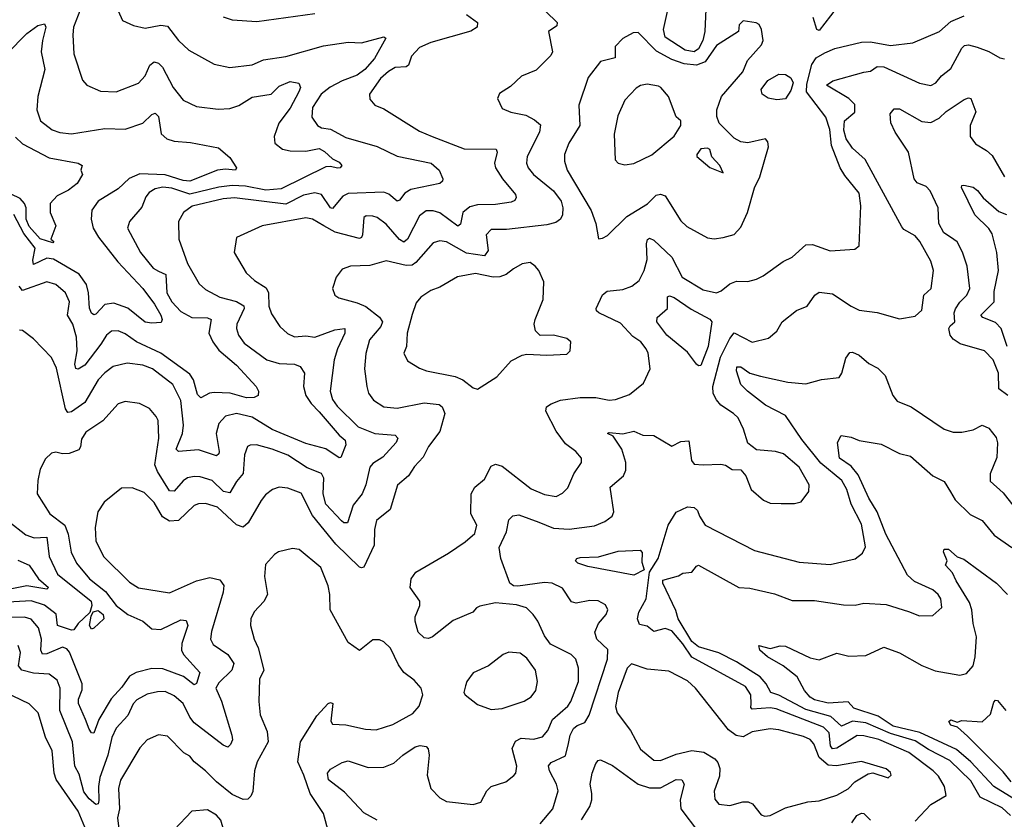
# Model space of a CAD drawing. Extents: x 1954683 to 2060285, y 904798 to 1016299.
# Tile 430 of 472: x 2023113 to 2027525, y 1002638 to 1006218. Entities that reach past the tile are written whole.
import ezdxf

# ---------------------------------------------------------------- set-up
doc = ezdxf.new("R2010")
doc.units = 0

msp = doc.modelspace()

# ---------------------------------------------------------------- linework, layer by layer
at = {"layer": '0CON10XD'}
for points in [[(2025470.9, 1006255), (2025521.4, 1006205), (2025519.5, 1006190.5), (2025483.1, 1006165), (2025501.1, 1006075), (2025492.8, 1006057.2), (2025427.1, 1005992.9), (2025361.2, 1005965), (2025311.7, 1005918.3), (2025263, 1005887), (2025254, 1005865), (2025275, 1005821.2), (2025314.3, 1005804.3), (2025380.2, 1005790.2), (2025420.2, 1005770.2), (2025446.9, 1005746.9), (2025442.7, 1005715), (2025387.3, 1005605), (2025383.6, 1005575), (2025391.2, 1005555), (2025414.6, 1005525), (2025505, 1005451.2), (2025539.2, 1005405), (2025547.4, 1005375), (2025545.7, 1005344.3), (2025535.7, 1005324.3), (2025515, 1005310.4), (2025475, 1005299.4), (2025295, 1005278.7), (2025225, 1005279.1), (2025203.1, 1005255), (2025212.6, 1005185), (2025195, 1005160.9), (2025115, 1005172.9), (2025025, 1005223.1), (2024995, 1005228.7), (2024965, 1005219.1), (2024888.8, 1005131.2), (2024871.2, 1005118.8), (2024845, 1005117.4), (2024755, 1005138.8), (2024682.7, 1005117.3), (2024595, 1005114.4), (2024558.3, 1005101.7), (2024531.2, 1005065), (2024514, 1005015), (2024524.4, 1004984.4), (2024542.4, 1004972.4), (2024625, 1004950.4), (2024663.5, 1004933.5), (2024725.6, 1004885.6), (2024738, 1004865), (2024731.3, 1004845), (2024680.7, 1004785), (2024663.8, 1004723.8), (2024657.7, 1004655), (2024667.9, 1004575), (2024675.9, 1004545.9), (2024697.8, 1004515), (2024745, 1004485.4), (2024805, 1004478.9), (2024925, 1004502.2), (2024992, 1004495), (2025005.5, 1004485), (2025017.5, 1004455), (2024995.8, 1004374.2), (2024945, 1004306.9), (2024920.5, 1004259.5), (2024881.8, 1004218.2), (2024855.5, 1004175), (2024806.1, 1004133.9), (2024773.8, 1004025), (2024711.1, 1003975), (2024703.1, 1003935), (2024700.8, 1003865), (2024655, 1003767.3), (2024645, 1003763.2), (2024635, 1003767.3), (2024529.6, 1003869.6), (2024425, 1003998.8), (2024375, 1004098.8), (2024315, 1004120.9), (2024275.5, 1004124.5), (2024246.2, 1004115), (2024215, 1004090), (2024195, 1004065.7), (2024137.1, 1003965), (2024115, 1003946.2), (2024085, 1003955.9), (2023999.6, 1004035), (2023945, 1004052.5), (2023915, 1004050.7), (2023895, 1004042.3), (2023825, 1003975.9), (2023785, 1003972.2), (2023752.6, 1003992.6), (2023715, 1004056.2), (2023670.6, 1004100.6), (2023617.3, 1004122.7), (2023569.1, 1004120.9), (2023491.6, 1004058.4), (2023462.5, 1004015), (2023451.5, 1003945), (2023453.8, 1003885), (2023488.6, 1003815), (2023605, 1003700), (2023645, 1003674.3), (2023785, 1003651.5), (2023905, 1003706.1), (2023965, 1003720.9), (2024009.6, 1003709.6), (2024027.5, 1003685), (2024024.6, 1003655), (2023972, 1003478), (2023968.8, 1003445), (2023980.3, 1003420.3), (2024045.5, 1003375), (2024072.5, 1003335), (2024063.9, 1003305), (2024005, 1003248.5), (2023991.3, 1003225), (2024016.6, 1003166.6), (2024063.4, 1003015), (2024066.4, 1002993.6), (2024057.8, 1002972.2), (2024045, 1002961.4), (2024025, 1002970), (2023895, 1003070), (2023875.3, 1003095), (2023845, 1003156.4), (2023805, 1003191.2), (2023765, 1003209.3), (2023731.3, 1003208.7), (2023685, 1003198.8), (2023637.7, 1003172.3), (2023622, 1003155), (2023597.1, 1003102.9), (2023544.8, 1003045.2), (2023526, 1003004), (2023507.5, 1002925), (2023471.7, 1002825), (2023466, 1002785), (2023468.3, 1002721.8), (2023465, 1002706.7), (2023455, 1002704.4), (2023425, 1002729.7), (2023400.9, 1002760.9), (2023379.8, 1002839.8), (2023360, 1002875), (2023350.2, 1002985), (2023293.5, 1003125), (2023294.1, 1003225), (2023281.5, 1003261.5), (2023245, 1003288.2), (2023175, 1003291.9), (2023122.2, 1003305), (2023107.5, 1003325), (2023117.2, 1003385), (2023105.8, 1003415.8)], [(2023385, 1006265.6), (2023353.9, 1006185), (2023350.9, 1006150.9), (2023355.5, 1006065), (2023395, 1005946.7), (2023414.3, 1005924.3), (2023475, 1005897.5), (2023545, 1005895.6), (2023645, 1005933.5), (2023675, 1005966.9), (2023696.4, 1006015), (2023715, 1006029.1), (2023735, 1006022.9), (2023753.2, 1006005), (2023801.1, 1005915), (2023845, 1005858.1), (2023905, 1005829.1), (2024002.6, 1005817.4), (2024055, 1005820.4), (2024095, 1005834.7), (2024155, 1005871.2), (2024240.6, 1005885), (2024275, 1005920.6), (2024325, 1005940.9), (2024364.2, 1005934.2), (2024371.4, 1005915), (2024364.5, 1005895), (2024325, 1005821.8), (2024274.1, 1005755), (2024253.8, 1005695), (2024256.9, 1005665), (2024291.2, 1005638.8), (2024325, 1005631.3), (2024395, 1005628.9), (2024455, 1005640.7), (2024478.5, 1005628.5), (2024515, 1005594.4), (2024545, 1005580.4), (2024556.7, 1005565), (2024548.8, 1005555), (2024536.8, 1005553.2), (2024505, 1005561.5), (2024485, 1005559.5), (2024285, 1005461.5), (2024215.4, 1005454.6), (2024125, 1005472.6), (2024065, 1005475.6), (2024005, 1005468.4), (2023875, 1005437.3), (2023795, 1005463.1), (2023755, 1005468), (2023719.5, 1005460.5), (2023692.7, 1005445), (2023678.5, 1005425), (2023660.9, 1005379.1), (2023605.6, 1005315), (2023596.5, 1005285), (2023654.5, 1005175), (2023710.9, 1005105), (2023735, 1005092.8), (2023767.7, 1005077.7), (2023771.8, 1004995), (2023795, 1004954.7), (2023835, 1004912), (2023885, 1004885.3), (2023955, 1004883.6), (2023970.4, 1004875), (2023961.2, 1004815), (2023978.2, 1004775), (2024005, 1004738), (2024085, 1004671.1), (2024172, 1004575), (2024182.5, 1004555), (2024182, 1004535), (2024163.5, 1004526.5), (2024130, 1004525), (2024056.2, 1004546.2), (2023985, 1004548.9), (2023964.1, 1004545.9), (2023925, 1004525.7), (2023910.1, 1004540.1), (2023892.5, 1004605), (2023875, 1004631.2), (2023745.3, 1004725), (2023636, 1004776), (2023585, 1004812), (2023555, 1004824.6), (2023525, 1004822.9), (2023502.3, 1004805), (2023476.8, 1004765), (2023405, 1004671.4), (2023375, 1004653.8), (2023365, 1004655.7), (2023360.5, 1004675), (2023370.9, 1004735), (2023367.2, 1004797.2), (2023350.5, 1004855), (2023327.3, 1004895), (2023336.6, 1004955), (2023318.9, 1004995), (2023275, 1005032.5), (2023235, 1005043.8), (2023125, 1005005.3), (2023111.5, 1005025)], [(2023555, 1006257.5), (2023573.8, 1006215), (2023622.5, 1006192.5), (2023675, 1006180), (2023745, 1006194.1), (2023775, 1006188.9), (2023824.7, 1006124.7), (2023871.4, 1006081.4), (2023985, 1006018.9), (2024054.5, 1006004.5), (2024155, 1006015.5), (2024205, 1006037.7), (2024305, 1006053.9), (2024475, 1006100.6), (2024585, 1006117.8), (2024645, 1006115.3), (2024745, 1006140.8), (2024753.8, 1006135), (2024702.5, 1006045), (2024659.6, 1005995), (2024625, 1005970.4), (2024557.7, 1005945), (2024504.1, 1005915.9), (2024463.5, 1005885), (2024424.7, 1005825), (2024422.1, 1005782.1), (2024448.1, 1005745), (2024465, 1005734.6), (2024505, 1005727.5), (2024575, 1005690.9), (2024715, 1005650.9), (2024805, 1005606.9), (2024957.5, 1005575), (2024992, 1005545), (2025009.2, 1005505), (2025008, 1005495), (2024995, 1005484.3), (2024865, 1005458.2), (2024839, 1005441), (2024815, 1005409.4), (2024805, 1005405.6), (2024766.7, 1005436.7), (2024745, 1005446.2), (2024585, 1005440.3), (2024561.4, 1005428.6), (2024515, 1005372.5), (2024505, 1005375.5), (2024465.5, 1005435.5), (2024435, 1005442.2), (2024385, 1005432.4), (2024305, 1005392.3), (2024075, 1005420.2), (2024025, 1005416.1), (2023886.2, 1005383.8), (2023847.1, 1005355), (2023824.3, 1005315), (2023825.6, 1005235), (2023865, 1005125.8), (2023916.9, 1005035), (2023945, 1005010.5), (2024010, 1004975), (2024085, 1004956.2), (2024117.1, 1004937.1), (2024118.6, 1004925), (2024086.7, 1004855), (2024084.7, 1004835), (2024093.8, 1004805), (2024119.1, 1004769.1), (2024220, 1004695), (2024275, 1004678.6), (2024345, 1004675.8), (2024369.4, 1004665), (2024389.8, 1004635), (2024384.7, 1004575), (2024395.6, 1004535.6), (2024419.5, 1004499.5), (2024455, 1004462), (2024545, 1004357.8), (2024571.8, 1004335), (2024574.6, 1004315), (2024551.7, 1004258.3), (2024545, 1004256.7), (2024485, 1004296.2), (2024395, 1004321.2), (2024245, 1004383.9), (2024155, 1004438.4), (2024085, 1004455.3), (2024035, 1004443.2), (2024005, 1004410.6), (2023994.1, 1004365), (2024006.7, 1004285), (2024005, 1004274.2), (2023995, 1004265.6), (2023915, 1004291.8), (2023824, 1004284), (2023814.7, 1004295), (2023842.3, 1004365), (2023847.7, 1004402.3), (2023835, 1004512.9), (2023799.1, 1004585), (2023708.5, 1004655), (2023665, 1004671), (2023595, 1004679.7), (2023531.9, 1004665), (2023495, 1004637.5), (2023464.6, 1004605), (2023405.2, 1004504.8), (2023345, 1004462.1), (2023329.1, 1004459.1), (2023318.8, 1004475), (2023278.5, 1004658.5), (2023255.7, 1004705), (2023175, 1004788.8), (2023125, 1004826.7), (2023111.7, 1004828.3)], [(2026187.8, 1006265), (2026183.5, 1006165), (2026174.3, 1006125.7), (2026155, 1006087.2), (2026135, 1006074.8), (2026095, 1006081), (2026005, 1006140), (2025997.4, 1006175), (2026016.3, 1006255)], [(2026771.5, 1006268.5), (2026695, 1006170), (2026684.1, 1006174.1), (2026667.8, 1006227.8)], [(2025115, 1006241.1), (2025165, 1006206.2), (2025163.3, 1006185), (2025135, 1006166.2), (2024955, 1006116.5), (2024905, 1006093.1), (2024868, 1006055), (2024855, 1006014.4), (2024845, 1006007.7), (2024795.7, 1006004.3), (2024765, 1005985.9), (2024730.4, 1005955), (2024680, 1005885), (2024682.1, 1005862.1), (2024703.8, 1005835), (2024745, 1005819.4), (2024905, 1005719.5), (2024960.8, 1005695), (2025105, 1005639.3), (2025248.2, 1005638.2), (2025251.8, 1005625), (2025240.8, 1005575), (2025244.6, 1005555), (2025276.1, 1005505), (2025334.5, 1005435), (2025337.8, 1005422.2), (2025332, 1005408), (2025315, 1005400.4), (2025245, 1005391.4), (2025165, 1005389.8), (2025130.1, 1005379.9), (2025098.2, 1005355), (2025087.6, 1005302.4), (2025076.4, 1005293.6), (2024995, 1005352.9), (2024965, 1005362.8), (2024935, 1005362.5), (2024905, 1005340.5), (2024851.2, 1005235), (2024835, 1005221.6), (2024815, 1005233.4), (2024755, 1005302.1), (2024715, 1005332.5), (2024695, 1005338.8), (2024665, 1005339.5), (2024655, 1005332), (2024649.4, 1005255), (2024645, 1005243.3), (2024635, 1005238.5), (2024527.1, 1005267.1), (2024475.5, 1005295.5), (2024425, 1005324.6), (2024395, 1005330.4), (2024200, 1005295), (2024085, 1005242.5), (2024074.3, 1005175), (2024127.5, 1005085), (2024165, 1005051.1), (2024217.6, 1005017.6), (2024228.1, 1004995), (2024230, 1004935), (2024241.5, 1004901.5), (2024278.9, 1004845), (2024313.6, 1004813.6), (2024345, 1004798.5), (2024395, 1004802.1), (2024435, 1004796.5), (2024525, 1004829), (2024570, 1004835), (2024569.3, 1004815), (2024536.8, 1004745), (2024521.9, 1004695), (2024504.6, 1004555), (2024515, 1004518), (2024535, 1004487.8), (2024630, 1004395), (2024705, 1004365.3), (2024795, 1004357.2), (2024806.9, 1004345), (2024799.6, 1004325), (2024740.4, 1004259.6), (2024695, 1004230.4), (2024681.5, 1004215), (2024664, 1004135), (2024647.8, 1004095), (2024606.7, 1004045), (2024582.5, 1003965), (2024565, 1003965.6), (2024555, 1003973.5), (2024485, 1004048.9), (2024473.2, 1004095), (2024475.8, 1004165), (2024465.5, 1004185.5), (2024401.6, 1004211.6), (2024315, 1004268.1), (2024244.2, 1004295), (2024173.8, 1004313.8), (2024146.4, 1004313.6), (2024133.3, 1004306.7), (2024120, 1004270), (2024115, 1004186), (2024085, 1004150.6), (2024055, 1004099.4), (2024026, 1004106), (2023975.6, 1004155), (2023921.2, 1004171.2), (2023895, 1004173.4), (2023865, 1004166.2), (2023845, 1004152.9), (2023805, 1004106.9), (2023785, 1004108.8), (2023730.4, 1004195), (2023718.5, 1004225), (2023735.9, 1004345), (2023733.6, 1004423.6), (2023725, 1004442), (2023695, 1004477.1), (2023649.3, 1004499.3), (2023585, 1004508.5), (2023555, 1004497.8), (2023485, 1004422.7), (2023409.3, 1004370.7), (2023390.6, 1004339.4), (2023385.3, 1004305), (2023377.6, 1004292.4), (2023335, 1004275.3), (2023305, 1004274.6), (2023275, 1004282.2), (2023255, 1004277.5), (2023228.3, 1004251.7), (2023205.6, 1004205), (2023194.4, 1004155), (2023191.2, 1004095), (2023247.5, 1004005), (2023314.8, 1003954.8), (2023330.4, 1003915), (2023343.6, 1003833.6), (2023367.8, 1003785), (2023425.2, 1003715.2), (2023498.1, 1003658.1), (2023545, 1003595.8), (2023597.8, 1003555), (2023664.4, 1003525), (2023705, 1003490.8), (2023745, 1003487.5), (2023835, 1003531.1), (2023858.5, 1003528.5), (2023865.9, 1003505), (2023838.9, 1003425), (2023838.2, 1003395), (2023846.8, 1003375), (2023920, 1003295), (2023905, 1003245.7), (2023895, 1003239.2), (2023847.2, 1003277.2), (2023755, 1003311.5), (2023705, 1003312.7), (2023634.4, 1003295.6), (2023605, 1003278.2), (2023570.7, 1003229.3), (2023523.2, 1003176.8), (2023468, 1003085), (2023445, 1003022.9), (2023435, 1003024.3), (2023425, 1003040.8), (2023408.4, 1003085)], [(2024025, 1006231.4), (2024065, 1006217.1), (2024175, 1006209.5), (2024435, 1006246.5)], [(2024714.4, 1002634.4), (2024655, 1002666.2), (2024569.1, 1002759.1), (2024497.3, 1002815), (2024491.8, 1002845), (2024505, 1002862.5), (2024557.3, 1002892.7), (2024585, 1002899.5), (2024675, 1002870.4), (2024745, 1002871.6), (2024790.2, 1002889.8), (2024829.6, 1002925), (2024885, 1002962.1), (2024907.6, 1002967.6), (2024934.2, 1002964.2), (2024942.9, 1002952.9), (2024948.5, 1002925), (2024938.2, 1002835), (2024955.7, 1002775), (2024995, 1002733.8), (2025025, 1002717.3), (2025145, 1002704.7), (2025178.6, 1002715), (2025206.4, 1002765), (2025225, 1002784.4), (2025291.2, 1002805), (2025326.7, 1002833.3), (2025335.6, 1002845), (2025340, 1002875), (2025320.4, 1002955), (2025335, 1002987.5), (2025359.3, 1003000.7), (2025415, 1002996.2), (2025455, 1003006.9), (2025479.1, 1003035), (2025500.7, 1003085), (2025568.5, 1003145), (2025582.9, 1003165), (2025616.4, 1003255), (2025617.5, 1003315), (2025605.6, 1003355), (2025584.2, 1003375), (2025492.1, 1003422.1), (2025465, 1003458.9), (2025434.7, 1003524.7), (2025414.1, 1003554.1), (2025384.1, 1003584.1), (2025338.8, 1003598.8), (2025245, 1003606.5), (2025175, 1003592), (2025160.6, 1003585), (2025143.3, 1003565), (2025055, 1003527.5), (2024963.3, 1003455), (2024945, 1003448), (2024925, 1003450.8), (2024898.6, 1003475), (2024884.5, 1003525), (2024885.5, 1003545), (2024906.2, 1003595), (2024905.4, 1003615), (2024862.7, 1003675), (2024867.5, 1003715), (2024888, 1003745), (2025035, 1003828.9), (2025109.6, 1003880.4), (2025152.1, 1003917.9), (2025161.6, 1003955), (2025134.4, 1004005), (2025136.4, 1004095), (2025151.9, 1004125), (2025195, 1004161.4), (2025225, 1004219.5), (2025245, 1004227.9), (2025275, 1004218.8), (2025405, 1004117.3), (2025465, 1004092.1), (2025516.8, 1004083.2), (2025545, 1004098), (2025568.7, 1004121.3), (2025595.4, 1004184.6), (2025630, 1004235), (2025630.8, 1004255), (2025605, 1004284.3), (2025559.4, 1004319.4), (2025516.4, 1004375), (2025470.5, 1004465), (2025474.2, 1004485), (2025495, 1004498.2), (2025535.8, 1004514.2), (2025625, 1004526.8), (2025695, 1004526.2), (2025755, 1004514.6), (2025783, 1004517), (2025845, 1004540), (2025908.7, 1004591.3), (2025938, 1004655), (2025928.6, 1004725), (2025919.4, 1004745), (2025895.5, 1004775), (2025860.2, 1004800.2), (2025805, 1004860), (2025708.1, 1004905), (2025697.1, 1004915), (2025695.6, 1004925), (2025724.2, 1004985.8), (2025745, 1005003.3), (2025815, 1005010), (2025855.8, 1005025), (2025889.2, 1005050.8), (2025911.3, 1005095), (2025924.1, 1005145), (2025921.2, 1005215), (2025925.7, 1005234.3), (2025935, 1005239.2), (2025955, 1005230.6), (2026034.8, 1005154.8), (2026081.5, 1005065), (2026175, 1005008.6), (2026235.3, 1004994.7), (2026256.1, 1005003.9), (2026295, 1005035.6), (2026325, 1005047.5), (2026375, 1005045.6), (2026415, 1005056.4), (2026445, 1005071.1), (2026533.8, 1005135), (2026574.7, 1005155.3), (2026635, 1005209.5), (2026665, 1005211.5), (2026745, 1005182.9), (2026855, 1005190), (2026874.2, 1005205.8), (2026882.1, 1005385), (2026875, 1005441.2), (2026809.8, 1005519.8), (2026788.6, 1005555), (2026750.6, 1005655), (2026743.4, 1005726.6), (2026725, 1005781.1), (2026638, 1005895), (2026640.3, 1005929.7), (2026662.7, 1006017.3), (2026682.3, 1006047.7), (2026720.2, 1006069.8), (2026765, 1006089.3), (2026885, 1006117.7), (2026925, 1006119.4), (2027015, 1006102.5), (2027115, 1006114.4), (2027235, 1006165.6), (2027285, 1006210.8), (2027344.3, 1006235.7)], [(2025706.7, 1005236.7), (2025725, 1005239.2), (2025747.5, 1005252.5), (2025833.8, 1005336.2), (2025926.2, 1005393.8), (2025965, 1005431.9), (2025985, 1005436.5), (2026005, 1005429.5), (2026075, 1005317.5), (2026102.6, 1005292.6), (2026195, 1005241.4), (2026225, 1005236.9), (2026265, 1005243.5), (2026315, 1005255.7), (2026345, 1005289.1), (2026374.6, 1005355), (2026405.3, 1005465), (2026429.4, 1005515), (2026468.2, 1005648.2), (2026465, 1005670.6), (2026455, 1005684.5), (2026375, 1005667.5), (2026345, 1005671.8), (2026315, 1005687.9), (2026247.4, 1005755), (2026236.7, 1005785), (2026236.5, 1005815), (2026258.1, 1005875), (2026352.5, 1005985), (2026374.4, 1006035), (2026437.1, 1006105), (2026444, 1006125), (2026437.5, 1006175), (2026426.4, 1006196.4), (2026413.6, 1006203.6), (2026355, 1006212.5), (2026336.2, 1006195), (2026333.3, 1006165), (2026235, 1006102.1), (2026185, 1006029.6), (2026145, 1006014.1), (2026090, 1006020), (2026035, 1006040), (2025966.9, 1006076.9), (2025885, 1006161.2), (2025861.2, 1006158.8), (2025815, 1006133.8), (2025781.8, 1006098.2), (2025781.9, 1006048.1), (2025715, 1006030.6), (2025660.9, 1005959.1), (2025619.1, 1005835), (2025622.3, 1005745), (2025573.1, 1005665), (2025554.6, 1005615), (2025553.9, 1005585), (2025565.4, 1005545), (2025673.4, 1005363.4), (2025694.4, 1005305), (2025706.7, 1005236.7)], [(2023055, 1006065.5), (2023145, 1006157.1), (2023195, 1006192.1), (2023225, 1006200), (2023230, 1006185), (2023214.7, 1006125.3), (2023210, 1006075), (2023226, 1005995), (2023193.8, 1005875), (2023189.3, 1005815), (2023206.9, 1005765), (2023258, 1005725), (2023293.5, 1005713.5), (2023345, 1005707.7), (2023495, 1005730.6), (2023585, 1005728.6), (2023665.2, 1005754.8), (2023705, 1005793.1), (2023720, 1005800), (2023734.5, 1005784.5), (2023746.9, 1005706.9), (2023772.5, 1005685), (2023805, 1005674.6), (2023878.3, 1005668.3), (2024004.2, 1005644.2), (2024055, 1005601.2), (2024084, 1005555), (2024080, 1005545), (2024035, 1005549.6), (2023998.8, 1005545), (2023875, 1005494.7), (2023845, 1005497.4), (2023765, 1005523.8), (2023652.1, 1005527.9), (2023603.2, 1005506.8), (2023555, 1005460.8), (2023465, 1005406.2), (2023436.8, 1005365), (2023432.8, 1005325), (2023442.8, 1005285), (2023465.9, 1005245), (2023553.3, 1005133.3), (2023665, 1005013.9), (2023716.5, 1004945), (2023745.4, 1004895), (2023750.8, 1004875), (2023747.3, 1004862.7), (2023705, 1004858.6), (2023675, 1004864.4), (2023597, 1004927), (2023535, 1004949.2), (2023495, 1004942.3), (2023455, 1004898.9), (2023445, 1004896.9), (2023434.8, 1004904.7), (2023425.8, 1004925.8), (2023421.4, 1004995), (2023412.1, 1005032.1), (2023379.4, 1005079.4), (2023265, 1005145.8), (2023235, 1005150.4), (2023175, 1005122.3), (2023171.3, 1005141.3), (2023182.5, 1005195), (2023131.3, 1005261.3), (2023086.4, 1005346.4)], [(2025445, 1002617.3), (2025501.2, 1002685), (2025525.4, 1002765), (2025518, 1002795), (2025486.5, 1002855), (2025482.6, 1002877.4), (2025495, 1002891.5), (2025558, 1002922), (2025572.2, 1002977.8), (2025579, 1003015), (2025594.7, 1003045), (2025611.6, 1003058.4), (2025645, 1003071.1), (2025665, 1003103.6), (2025746.6, 1003355), (2025748.8, 1003398.8), (2025698.7, 1003445), (2025690.8, 1003475), (2025706.5, 1003515), (2025741.1, 1003555), (2025748.5, 1003575), (2025737.6, 1003597.6), (2025705, 1003615.5), (2025667, 1003617), (2025606.1, 1003606.1), (2025585, 1003612.1), (2025545, 1003673.3), (2025498.8, 1003695), (2025465, 1003698.7), (2025345, 1003681.4), (2025325, 1003682.9), (2025309.1, 1003695), (2025268.3, 1003805), (2025260.8, 1003855), (2025293.8, 1003925), (2025305, 1003978.8), (2025322.7, 1003997.3), (2025349.1, 1004000.9), (2025438.5, 1003968.5), (2025505, 1003941.3), (2025575, 1003937.1), (2025688.3, 1003951.7), (2025735, 1003970.9), (2025767.8, 1003995), (2025775.4, 1004015), (2025758.2, 1004125), (2025818.5, 1004175), (2025828.3, 1004201.7), (2025829.6, 1004235), (2025811.2, 1004295), (2025772.7, 1004352.7), (2025747.5, 1004365), (2025755, 1004370), (2025815, 1004364.4), (2025865, 1004375.4), (2025905, 1004358.2), (2025955, 1004355.6), (2026035, 1004308.1), (2026075, 1004330), (2026111.7, 1004331.7), (2026123.8, 1004243.8), (2026135, 1004228.6), (2026175, 1004224.4), (2026255, 1004228.6), (2026275, 1004224.2), (2026305, 1004204.4), (2026345, 1004201.9), (2026366.4, 1004176.4), (2026391.2, 1004115), (2026446.1, 1004066.1), (2026475, 1004054), (2026525, 1004052), (2026585, 1004052), (2026615, 1004060), (2026648.8, 1004105), (2026650, 1004135), (2026605.6, 1004215), (2026535, 1004274.2), (2026500, 1004285), (2026415, 1004291.4), (2026375, 1004322.5), (2026356.1, 1004385), (2026331.9, 1004435), (2026311.9, 1004455), (2026255, 1004492.5), (2026235, 1004515.8), (2026220.4, 1004545), (2026218.5, 1004575), (2026252.6, 1004707.4), (2026295, 1004791.2), (2026315, 1004815.3), (2026395.5, 1004774.5), (2026467.9, 1004792.1), (2026505, 1004823.3), (2026528.8, 1004865), (2026593.8, 1004916.2), (2026641.2, 1004935), (2026675.7, 1004985), (2026695, 1004998.5), (2026755, 1004990.5), (2026838.8, 1004935), (2026875, 1004917.5), (2026955, 1004906.9), (2027055, 1004879.2), (2027125, 1004890), (2027155, 1004917.5), (2027164.2, 1004985), (2027196.5, 1005015), (2027207.5, 1005095), (2027195, 1005136.7), (2027146.1, 1005225), (2027125, 1005250), (2027075, 1005278.1), (2027065, 1005290.6), (2026902, 1005592), (2026845, 1005642.3), (2026815.8, 1005685), (2026806, 1005724), (2026808.1, 1005765), (2026855, 1005804), (2026855, 1005838), (2026828.1, 1005865), (2026727.5, 1005925), (2026756.7, 1005945), (2026895, 1005983.2), (2026925, 1005987), (2026955, 1006008.2), (2026985, 1006006.8), (2027145, 1005933.3), (2027195, 1005922.9), (2027217.8, 1005935), (2027243.7, 1005966.3), (2027285, 1006000), (2027335, 1006091.4), (2027346.9, 1006103.1), (2027365, 1006105.4), (2027403.8, 1006095), (2027455, 1006076.5), (2027505, 1006047.1), (2027525, 1006043.1)], [(2026505, 1005860), (2026466.9, 1005866.9), (2026439.2, 1005885), (2026435.6, 1005905), (2026465, 1005946.1), (2026515, 1005974.7), (2026545, 1005972.8), (2026568.1, 1005958.1), (2026578, 1005935), (2026568.9, 1005901.1), (2026545, 1005863.2), (2026505, 1005860)], [(2025825, 1005568.8), (2025865, 1005574.2), (2025945, 1005612.9), (2026045, 1005696.7), (2026075.4, 1005745), (2026076, 1005766), (2026055, 1005782.5), (2026020.8, 1005875), (2025986.2, 1005915), (2025975, 1005920), (2025925, 1005930), (2025895, 1005923.8), (2025875, 1005912), (2025825, 1005858), (2025792.6, 1005787.4), (2025776.9, 1005705), (2025781.2, 1005591.2), (2025795, 1005576.2), (2025825, 1005568.8)], [(2027540, 1004535), (2027500.9, 1004565), (2027498.9, 1004635), (2027475.6, 1004695), (2027436.7, 1004735), (2027327.1, 1004767.1), (2027295, 1004788.2), (2027281.8, 1004805), (2027276.7, 1004835), (2027282.3, 1004847.7), (2027303.1, 1004865), (2027300.8, 1004905), (2027306.3, 1004923.7), (2027325, 1004953.1), (2027357.3, 1004985), (2027370, 1005015), (2027359.1, 1005115), (2027337.7, 1005177.7), (2027313.6, 1005223.6), (2027284.2, 1005244.2), (2027253.8, 1005263.8), (2027231.5, 1005305), (2027227.9, 1005375), (2027192, 1005452), (2027175, 1005471.5), (2027135, 1005488.2), (2027121.2, 1005505), (2027095.4, 1005625), (2027036.5, 1005715), (2027016.4, 1005756.4), (2027014.1, 1005795.9), (2027030.6, 1005819.4), (2027055, 1005818.6), (2027155, 1005762.7), (2027195, 1005757.3), (2027233.3, 1005776.7), (2027265, 1005806.4), (2027345, 1005861.1), (2027365, 1005868.6), (2027375, 1005866), (2027397.1, 1005805), (2027371.8, 1005745), (2027372.5, 1005695), (2027395, 1005661.8), (2027445, 1005633.2), (2027470.2, 1005610.2), (2027525, 1005514.3)], [(2023095, 1005691.8), (2023125, 1005662.3), (2023245, 1005599.5), (2023375.5, 1005575.5), (2023392.5, 1005565), (2023387.5, 1005545), (2023394, 1005525), (2023370.6, 1005485), (2023331.4, 1005455), (2023280.8, 1005429.2), (2023250, 1005395), (2023250, 1005355), (2023275.8, 1005295), (2023253.3, 1005235), (2023266.2, 1005225), (2023261.7, 1005218.3), (2023205, 1005237.6), (2023155, 1005292.5), (2023141.7, 1005325), (2023141.4, 1005375), (2023134.7, 1005394.7), (2023115, 1005417), (2023075, 1005436.2)], [(2026265, 1005532.5), (2026250, 1005565), (2026213.9, 1005603.9), (2026205, 1005637.5), (2026195, 1005642.5), (2026165, 1005640), (2026147.5, 1005615), (2026147.5, 1005605), (2026205, 1005556.7), (2026265, 1005532.5)], [(2027538.2, 1004755), (2027511.1, 1004835), (2027485, 1004862.8), (2027429.2, 1004885), (2027420, 1004895), (2027479.5, 1004955), (2027479.1, 1005000.9), (2027498.6, 1005095), (2027491.7, 1005175), (2027469.9, 1005259.9), (2027455, 1005282.8), (2027392.9, 1005345), (2027333.6, 1005466.4), (2027334.5, 1005475.5), (2027342.9, 1005477.1), (2027385, 1005468.8), (2027405, 1005453.8), (2027430.6, 1005420.6)], [(2027430.6, 1005420.6), (2027499.7, 1005359.7), (2027535, 1005346)], [(2025165, 1004564.3), (2025250.3, 1004619.7), (2025315, 1004690), (2025365, 1004716), (2025385, 1004721.2), (2025475, 1004716), (2025565, 1004721.2), (2025580, 1004735), (2025582.5, 1004775), (2025565, 1004790), (2025505, 1004805.8), (2025445, 1004803.8), (2025423.8, 1004825), (2025418.6, 1004855), (2025422.2, 1004875), (2025458, 1004965), (2025461.2, 1005045), (2025438.8, 1005095), (2025423.3, 1005115), (2025400.5, 1005130.5), (2025365, 1005124.3), (2025325, 1005103.3), (2025292.6, 1005077.4), (2025265, 1005066.8), (2025234.7, 1005065.3), (2025155, 1005081.4), (2025075, 1005067.5), (2024995, 1005021.1), (2024955, 1005005.7), (2024910, 1004975), (2024890, 1004950), (2024872.1, 1004897.9), (2024848.6, 1004815), (2024845.7, 1004755), (2024834.4, 1004725), (2024850.9, 1004690.9), (2024905, 1004658.5), (2024936, 1004646), (2025065, 1004620), (2025099.2, 1004605), (2025145, 1004569.2), (2025165, 1004564.3)], [(2026155, 1004667.9), (2026145, 1004675.5), (2026105, 1004730), (2026012.9, 1004805), (2025967.3, 1004865), (2025969.4, 1004885), (2026015.6, 1004925), (2026015, 1004977.8), (2026025, 1004981.8), (2026045, 1004974.6), (2026121.7, 1004921.7), (2026205, 1004877.6), (2026215, 1004865.5), (2026198.4, 1004755), (2026165, 1004670.4), (2026155, 1004667.9)], [(2027125, 1002628.8), (2027195, 1002703.8), (2027263.8, 1002745), (2027257.5, 1002785), (2027230.4, 1002830.4), (2027206.2, 1002855), (2027096.5, 1002936.5), (2026962.7, 1002995), (2026895, 1003012), (2026865, 1003013.3), (2026775, 1002956.9), (2026755, 1002953.9), (2026746.5, 1002966.5), (2026740.5, 1003025), (2026715, 1003049.7), (2026502.7, 1003132.7), (2026475, 1003137.2), (2026395, 1003130.9), (2026389.1, 1003139.1), (2026390, 1003155), (2026389.3, 1003195), (2026365, 1003232.7), (2026125, 1003363.5), (2026085, 1003423.4), (2026035, 1003481.4), (2026005, 1003492.2), (2025955, 1003478.5), (2025925, 1003502.5), (2025889.6, 1003509.6), (2025881.3, 1003535), (2025887.9, 1003565), (2025919.6, 1003625), (2025935.6, 1003744.4), (2025973.6, 1003805), (2026019.4, 1003955), (2026055, 1004013.1), (2026105, 1004037.3), (2026134.6, 1004034.6), (2026150.2, 1004020.2), (2026158.9, 1003995), (2026185, 1003954.5), (2026405, 1003841.1), (2026605, 1003788.5), (2026745, 1003778.2), (2026856.3, 1003803.7), (2026890, 1003830), (2026902.1, 1003857.9), (2026885, 1003959.2), (2026838.7, 1004048.7), (2026819, 1004115), (2026797.1, 1004155), (2026702.2, 1004232.2), (2026617.9, 1004337.9), (2026545, 1004445.5), (2026455, 1004492.1), (2026373.8, 1004555), (2026344.5, 1004585), (2026324.5, 1004645.5), (2026325.7, 1004664.3), (2026345, 1004663.5), (2026385, 1004635.5), (2026432.3, 1004622.3), (2026555, 1004595.2), (2026635, 1004588.2), (2026705, 1004607.5), (2026784.2, 1004615.8), (2026797.1, 1004635), (2026815, 1004702.5), (2026832.3, 1004727.7), (2026845, 1004728.8), (2026875, 1004715.6), (2026918.5, 1004678.5), (2026957.9, 1004657.9), (2026991.4, 1004625), (2027025.6, 1004535), (2027045, 1004509.4), (2027107.5, 1004485), (2027254.7, 1004384.7), (2027295, 1004370.9), (2027335, 1004370.9), (2027385, 1004382.2), (2027425, 1004402.5), (2027455, 1004388.8), (2027487.6, 1004347.6), (2027494.2, 1004324.2), (2027491.7, 1004258.3), (2027461.9, 1004185), (2027461.1, 1004151.1), (2027519.9, 1004099.9), (2027568, 1004038)], [(2027552.8, 1002655), (2027515, 1002689.5), (2027416.8, 1002736.8), (2027375, 1002809.7), (2027281.4, 1002901.4), (2027185, 1002950.2), (2027125, 1002989), (2027015, 1003021.4), (2026905, 1003069.8), (2026845, 1003077.4), (2026795, 1003055.3), (2026747.5, 1003097.5), (2026635, 1003129.8), (2026515, 1003192.9), (2026478.2, 1003205), (2026457.5, 1003245), (2026431.6, 1003275), (2026325, 1003343), (2026245, 1003382.5), (2026155, 1003410.1), (2026124.5, 1003434.5), (2026064.1, 1003535), (2026053, 1003573), (2025994.6, 1003695), (2025995, 1003708), (2026065, 1003727.5), (2026085, 1003740), (2026125, 1003744), (2026145, 1003771.2), (2026155, 1003776), (2026335, 1003675.6), (2026385, 1003673.1), (2026495, 1003647.9), (2026575, 1003617.3), (2026675, 1003617.1), (2026805, 1003598.1), (2026857, 1003597), (2026895, 1003605.5), (2026995, 1003600), (2027095, 1003568.1), (2027145, 1003549.4), (2027205, 1003550.8), (2027244.2, 1003585.8), (2027240, 1003625), (2027227.8, 1003645), (2027204.3, 1003665), (2027122.3, 1003702.2), (2027090.6, 1003730.6), (2026993.4, 1003915), (2026954.5, 1004014.5), (2026918.1, 1004075), (2026869.8, 1004179.8), (2026838.7, 1004218.7), (2026785.8, 1004255), (2026776.9, 1004325), (2026794.1, 1004355.9), (2026838.5, 1004348.5), (2026875, 1004333.8), (2026973, 1004317), (2027055, 1004276), (2027105, 1004263.8), (2027205, 1004176), (2027255, 1004150.8), (2027283.5, 1004103.5), (2027305, 1004067.5), (2027371.9, 1004001.9), (2027425.7, 1003975.7), (2027479.5, 1003909.5), (2027558.5, 1003855)], [(2023065, 1003971.5), (2023141, 1003911), (2023178, 1003898), (2023235, 1003900.5), (2023245, 1003814.2), (2023282.6, 1003735), (2023432.7, 1003615), (2023436.4, 1003595), (2023426.8, 1003563.2), (2023375.3, 1003515), (2023355, 1003486.5), (2023345.8, 1003484.2), (2023281.8, 1003505), (2023276.9, 1003556.9), (2023225, 1003595.9), (2023165, 1003615.5), (2023035, 1003607.8)], [(2024498, 1002575), (2024475, 1002663.3), (2024413.9, 1002753.9), (2024386.7, 1002835), (2024359.2, 1002895), (2024370.8, 1002985), (2024445, 1003101.2), (2024495, 1003156), (2024505, 1003161.2), (2024515.6, 1003155.6), (2024507.8, 1003077.8), (2024515, 1003063.1), (2024575, 1003060.9), (2024661.8, 1003041.8), (2024710.9, 1003039.1), (2024785, 1003062.7), (2024875, 1003111.1), (2024903.3, 1003145), (2024919.2, 1003195), (2024912, 1003225), (2024880.2, 1003260.2), (2024834.6, 1003294.6), (2024809.8, 1003329.8), (2024775, 1003404.2), (2024745, 1003432.5), (2024725, 1003441.8), (2024695, 1003441.9), (2024635, 1003393.8), (2024585, 1003430), (2024503.6, 1003575), (2024502.2, 1003645), (2024495, 1003682.5), (2024463.1, 1003765), (2024365, 1003845.8), (2024335, 1003850), (2024273.3, 1003835), (2024255, 1003824), (2024215, 1003778.8), (2024210, 1003725), (2024223.1, 1003645), (2024207.1, 1003612.9), (2024163.6, 1003566.4), (2024149.4, 1003535), (2024147.8, 1003505), (2024163.2, 1003445), (2024182, 1003405), (2024206.7, 1003305), (2024186.9, 1003265), (2024184.5, 1003164.5), (2024191.1, 1003105), (2024221.3, 1003031.3), (2024227.1, 1002985), (2024177.3, 1002895), (2024165.5, 1002855), (2024158.1, 1002761.9), (2024148.9, 1002741.1), (2024135, 1002727.8), (2024115, 1002726.4), (2024065, 1002749.4), (2023995, 1002805.8), (2023945.4, 1002855), (2023895.6, 1002895), (2023875, 1002920), (2023849.2, 1002935), (2023775, 1003010), (2023735, 1003015.6), (2023685, 1002993.1), (2023651.9, 1002958.1), (2023565, 1002813.3), (2023556.5, 1002775), (2023560.7, 1002685), (2023551.4, 1002645), (2023557.8, 1002595)], [(2025865, 1003730.9), (2025659, 1003769), (2025614, 1003785), (2025602.9, 1003795), (2025610, 1003805), (2025625, 1003809.5), (2025706.9, 1003813.1), (2025795, 1003838.6), (2025893.6, 1003843.6), (2025902, 1003832), (2025901.1, 1003788.9), (2025911.5, 1003755), (2025865, 1003730.9)], [(2027645, 1002681.1), (2027478.4, 1002785), (2027375.3, 1002895.3), (2027310.2, 1002950.2), (2027146.2, 1003026.2), (2027026.7, 1003055), (2026959.5, 1003099.5), (2026850, 1003135), (2026825, 1003164.3), (2026735, 1003158.4), (2026675, 1003173.3), (2026655, 1003184.7), (2026630, 1003215), (2026596, 1003276), (2026534.6, 1003324.6), (2026463.5, 1003365), (2026430, 1003395), (2026425, 1003415.8), (2026475, 1003402), (2026487.5, 1003405), (2026520, 1003415), (2026545, 1003412.9), (2026655, 1003361.4), (2026695, 1003352), (2026775, 1003382), (2026828.9, 1003368.9), (2026905, 1003371.8), (2026985, 1003408.8), (2027055, 1003382.7), (2027155, 1003326.1), (2027215, 1003302.2), (2027325, 1003283.5), (2027355, 1003290.5), (2027385, 1003324.2), (2027394, 1003365), (2027400.4, 1003455), (2027384.8, 1003514.8), (2027379.8, 1003575), (2027368.5, 1003608.5), (2027308.5, 1003705), (2027292, 1003742), (2027261.2, 1003775), (2027268.8, 1003795), (2027251.8, 1003835), (2027255, 1003847.5), (2027275, 1003847.5), (2027313.4, 1003813.4), (2027343.2, 1003803.2), (2027490, 1003695), (2027539.5, 1003645)], [(2023105, 1003798), (2023155, 1003775.4), (2023197.3, 1003715), (2023242, 1003675), (2023235, 1003668), (2023145, 1003683.7), (2023025, 1003659)], [(2023435, 1003489.1), (2023426, 1003505), (2023433.3, 1003546.7), (2023442.8, 1003567.2), (2023465, 1003572.8), (2023486.9, 1003555), (2023489.7, 1003535), (2023445, 1003493.1), (2023435, 1003489.1)], [(2023408.4, 1003085), (2023376.6, 1003156.6), (2023377.2, 1003175), (2023392.5, 1003217.5), (2023393.1, 1003245), (2023336.6, 1003386.6), (2023325, 1003400.8), (2023305, 1003408.7), (2023235, 1003378.7), (2023215, 1003377.9), (2023208.3, 1003395), (2023210.5, 1003445), (2023197.3, 1003495), (2023165, 1003533.3), (2023135, 1003542.4), (2023045, 1003541.5)], [(2025225, 1003129.4), (2025275, 1003133.5), (2025373.4, 1003166.6), (2025405, 1003185.6), (2025425.5, 1003215), (2025433.5, 1003255), (2025424.5, 1003305), (2025385, 1003360), (2025355, 1003381.4), (2025305, 1003385.6), (2025278.8, 1003375), (2025214.4, 1003325.6), (2025145, 1003293.3), (2025116.7, 1003255), (2025110, 1003235), (2025103.8, 1003205), (2025108.8, 1003195), (2025165, 1003152), (2025225, 1003129.4)], [(2026451.7, 1002651.7), (2026475, 1002654.4), (2026545, 1002688.7), (2026644.5, 1002715.5), (2026695, 1002720), (2026775, 1002745.5), (2026825, 1002773.6), (2026854.5, 1002805.5), (2026915, 1002841.2), (2026936.4, 1002846.4), (2027005, 1002823.3), (2027017.5, 1002835), (2027015, 1002847.5), (2026995, 1002863.3), (2026885, 1002896.9), (2026773.3, 1002876.7), (2026735, 1002880), (2026694.8, 1002914.8), (2026672, 1002975), (2026654.5, 1002995), (2026625, 1003008.6), (2026515, 1003037.9), (2026475, 1003042.7), (2026395, 1003029.6), (2026355, 1003006.9), (2026322.7, 1003012.7), (2026288.4, 1003038.4), (2026140.6, 1003225), (2026105, 1003258.1), (2026021.3, 1003301.3), (2025925, 1003309.5), (2025855, 1003334.4), (2025835, 1003314.6), (2025794, 1003205), (2025783.4, 1003143.4), (2025790.6, 1003115), (2025849.2, 1003035), (2025895, 1002952.5), (2025955, 1002902.9), (2025985, 1002900.8), (2026055, 1002930), (2026125, 1002946.2), (2026178, 1002938), (2026228.2, 1002908.2), (2026241.5, 1002891.5), (2026250.6, 1002865), (2026249.4, 1002830.6), (2026224.4, 1002764.4), (2026227.9, 1002727.9), (2026245, 1002706), (2026295, 1002700), (2026353.4, 1002716.6), (2026376.4, 1002716.4), (2026396.3, 1002706.3), (2026435, 1002658), (2026451.7, 1002651.7)], [(2023405, 1002602.9), (2023375, 1002673.6), (2023276.2, 1002816.2), (2023267.1, 1002845), (2023258.4, 1002945), (2023229.2, 1003005), (2023195.5, 1003115), (2023155, 1003155.5), (2023046.7, 1003206.7)], [(2027556, 1002805), (2027519.6, 1002849.6), (2027360.6, 1003010.6), (2027315, 1003050), (2027285, 1003060), (2027276.2, 1003075), (2027285, 1003083.8), (2027313.3, 1003073.3), (2027335, 1003080), (2027425, 1003073.6), (2027462.2, 1003107.8), (2027477.8, 1003162.2), (2027485, 1003170.8), (2027495, 1003170), (2027531.4, 1003125)], [(2025630.2, 1002635), (2025667.6, 1002695), (2025676.8, 1002725), (2025676.9, 1002753.1), (2025669.4, 1002795), (2025678, 1002845), (2025695, 1002887.8), (2025705, 1002901.4), (2025715, 1002903.3), (2025769.4, 1002879.4), (2025885, 1002794.6), (2025935, 1002778.6), (2025985, 1002778.9), (2026055, 1002815.7), (2026080, 1002815), (2026090.9, 1002795), (2026073.1, 1002725), (2026075.3, 1002685), (2026155, 1002580.4)], [(2024045, 1002321.2), (2024082.5, 1002355), (2024137.7, 1002382.3), (2024153.6, 1002396.4), (2024159.3, 1002419.3), (2024140, 1002455), (2024108, 1002495), (2024055, 1002495.7), (2024015, 1002633.8), (2023995, 1002655.6), (2023955, 1002680), (2023885, 1002673.8), (2023805, 1002590.8), (2023765, 1002578), (2023749.1, 1002540.9), (2023715, 1002508.8), (2023702.3, 1002477.7), (2023672.5, 1002445), (2023672.5, 1002425), (2023682.5, 1002415), (2023805, 1002347.1), (2023910, 1002325), (2024045, 1002321.2)], [(2026841.2, 1002621.2), (2026864.7, 1002655), (2026885, 1002665.9), (2026895, 1002663.8), (2026925, 1002633.6)]]:
    msp.add_lwpolyline(points, dxfattribs=at)

doc.saveas('drawing.dxf')
